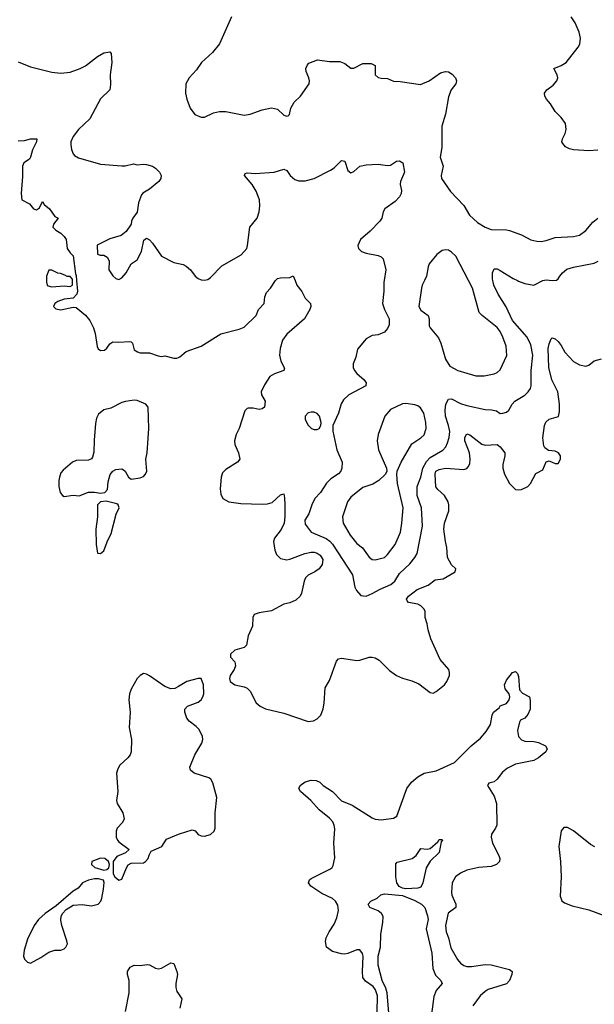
# Model space of a CAD drawing. Header units: inches. Extents: x 1682530 to 1839546, y 640742 to 791647.
# Tile 755 of 923: x 1758959 to 1762726, y 735254 to 741711. Entities that reach past the tile are written whole.
import ezdxf

# ---------------------------------------------------------------- set-up
doc = ezdxf.new("R2010")
doc.units = ezdxf.units.IN
doc.header["$MEASUREMENT"] = 0
for name, color, linetype in [('B7753', 7, 'Continuous'), ('B7754', 7, 'Continuous'), ('B7763', 7, 'Continuous'), ('B7764', 7, 'Continuous')]:
    doc.layers.add(name, color=color, linetype=linetype)

msp = doc.modelspace()

# ---------------------------------------------------------------- linework, layer by layer
at = {"layer": 'B7753', "color": 5}
for points, elevation in [([(1759134.8, 740000), (1759134.8, 739990), (1759138.8, 739970), (1759145.1, 739965.1), (1759170, 739959.1), (1759250, 739966), (1759290, 739962), (1759306, 739970), (1759306, 740000)], 720), ([(1759332.7, 740000), (1759338.4, 739930), (1759334.6, 739910), (1759310, 739884.8), (1759250, 739877.6), (1759210, 739862.2), (1759190.2, 739850), (1759180.2, 739830), (1759195.3, 739815.3), (1759230, 739808.8), (1759310, 739824.9), (1759330, 739823.6), (1759390, 739773.1), (1759418.4, 739738.4), (1759443, 739690), (1759453.4, 739653.4), (1759466.7, 739566.7), (1759473.4, 739553.4), (1759490, 739542.6), (1759515.4, 739544.6), (1759530, 739556.3), (1759550, 739584.9), (1759570, 739598), (1759610, 739595.3), (1759680.5, 739600.5), (1759690, 739599.1), (1759699.1, 739590), (1759710, 739546), (1759732.5, 739532.5), (1759750, 739527.3), (1759810, 739525.5), (1759866.2, 739506.2), (1759890, 739502), (1759910, 739506.8), (1759970, 739491.3), (1759990, 739491.3), (1760000, 739496.2)], 720), ([(1760000, 737338.4), (1759975.6, 737324.4), (1759950, 737323), (1759910, 737338), (1759810, 737408.4), (1759790, 737419.1), (1759770, 737422.4), (1759749.2, 737410.8), (1759728.5, 737390), (1759690, 737321.2), (1759680.3, 737290), (1759675.6, 737250), (1759683.6, 737170), (1759677, 737070), (1759692.2, 736990), (1759690.4, 736910), (1759683.8, 736890), (1759669, 736871), (1759616.7, 736823.3), (1759602, 736798), (1759593.4, 736770), (1759602.3, 736650), (1759593.1, 736590), (1759598.9, 736570), (1759634.9, 736510), (1759644.9, 736470), (1759633.4, 736446.6), (1759598.4, 736410), (1759592.2, 736390), (1759592.7, 736350), (1759600.5, 736330), (1759610, 736320.5), (1759678, 736270), (1759652.2, 736247.8), (1759597, 736223), (1759573.1, 736190), (1759572.7, 736110), (1759584, 736090), (1759610, 736067.7), (1759630, 736074.4), (1759658.7, 736150), (1759670, 736168.5), (1759690, 736179.5), (1759770, 736181.5), (1759785.1, 736190), (1759800.6, 736210), (1759807.2, 736232.8), (1759821.5, 736258.5), (1759891.8, 736288.2), (1759922.7, 736337.3), (1760000, 736369.6)], 720), ([(1759652.5, 735207.5), (1759676.8, 735330), (1759676.9, 735410), (1759666.6, 735450), (1759666.3, 735470), (1759682.6, 735497.4), (1759709.7, 735510.3), (1759748.1, 735508.1), (1759794.4, 735514.4), (1759810, 735512.7), (1759850, 735490.2), (1759870, 735486.5), (1759890, 735490.2), (1759950, 735527), (1759970, 735522), (1759990.2, 735470), (1759994, 735450), (1759983.2, 735390), (1759983.5, 735363.5), (1759990, 735339.1), (1760000, 735323.8)], 680)]:
    msp.add_lwpolyline(points, dxfattribs=dict(at, elevation=elevation))
at = {"layer": 'B7753', "color": 5, "elevation": 720}
for points in [[(1759710, 739215.1), (1759653.5, 739206.5), (1759630, 739200.7), (1759556.4, 739163.6), (1759510, 739151.6), (1759476.7, 739123.3), (1759462.9, 739097.1), (1759456.5, 739063.5), (1759446.9, 738953.1), (1759445.4, 738874.6), (1759437.2, 738842.8), (1759430, 738832), (1759410, 738822), (1759330, 738819.6), (1759304.9, 738810), (1759243.7, 738756.3), (1759230, 738739.1), (1759219.8, 738710), (1759215.7, 738690), (1759216.8, 738650), (1759225.8, 738610), (1759240.8, 738590), (1759250, 738584.2), (1759310, 738593.4), (1759350, 738589.2), (1759410, 738613.4), (1759450, 738613.4), (1759490, 738605.5), (1759517.2, 738610), (1759534.7, 738630), (1759538.9, 738681.1), (1759551.5, 738728.5), (1759570, 738750.8), (1759590, 738760.7), (1759630, 738764.9), (1759639.5, 738759.5), (1759650.4, 738750.4), (1759673.4, 738710), (1759690, 738698.4), (1759750, 738706), (1759770, 738714.9), (1759783.6, 738730), (1759792, 738750), (1759786.6, 738830), (1759794, 738870), (1759806, 739030), (1759801.6, 739170), (1759786, 739190), (1759730, 739213.3)], [(1759526.7, 738553.3), (1759490, 738549.6), (1759470.4, 738530), (1759468.4, 738450), (1759459, 738370), (1759461.7, 738270), (1759470, 738213.4), (1759490, 738210.5), (1759510, 738228), (1759532.4, 738287.6), (1759558.9, 738341.1), (1759591.2, 738468.8), (1759611.8, 738510), (1759606, 738530), (1759596.2, 738536.2)], [(1759490, 736211.6), (1759433.4, 736190), (1759430.8, 736170), (1759452.4, 736152.4), (1759510, 736134.9), (1759530, 736137.3), (1759542.7, 736150), (1759547.3, 736170), (1759541.6, 736190), (1759517, 736210)], [(1759450, 736077.2), (1759410.9, 736069.1), (1759372, 736050), (1759343.5, 736016.5), (1759310, 735995.1), (1759199.1, 735900.9), (1759126, 735850), (1759083.1, 735810), (1759055.3, 735770), (1759010, 735681.2), (1758988.2, 735610), (1758984.9, 735570), (1758990.5, 735550.5), (1759010, 735530.8), (1759030, 735524.9), (1759098.6, 735561.4), (1759150, 735595.8), (1759190, 735608.2), (1759230, 735608.2), (1759250, 735617.3), (1759262.7, 735630), (1759271.8, 735650), (1759269.5, 735670), (1759235.1, 735770), (1759230, 735806), (1759231.8, 735830), (1759239.5, 735850), (1759263.8, 735876.2), (1759310, 735903.8), (1759370, 735908.4), (1759430, 735898.9), (1759474, 735910), (1759491.5, 735930), (1759497, 735950), (1759509, 736010), (1759512.9, 736052.9), (1759508.7, 736068.7), (1759476.5, 736076.5)]]:
    msp.add_lwpolyline(points, close=True, dxfattribs=at)
at = {"layer": 'B7754', "color": 5}
for points, elevation in [([(1758950, 741434), (1759030, 741400.7), (1759170, 741365.7), (1759230, 741361.1), (1759290, 741367.6), (1759355.1, 741390), (1759390, 741408.9), (1759470, 741470.2), (1759510, 741493.8), (1759550, 741500.4), (1759559.5, 741490), (1759562.6, 741430), (1759553.4, 741350), (1759554.9, 741285.1), (1759550.3, 741250), (1759490, 741192.3), (1759420.3, 741059.7), (1759346, 740990), (1759310, 740945.6), (1759295.2, 740910), (1759294.7, 740890), (1759299.1, 740859.1), (1759310.2, 740830.2), (1759319.3, 740819.3), (1759345.1, 740805.1), (1759490, 740764.2), (1759630, 740752.7), (1759650, 740752.9), (1759706.4, 740766.4), (1759730, 740758), (1759770, 740764), (1759790, 740761.6), (1759830, 740750.4), (1759850, 740737.1), (1759876.3, 740710), (1759887.3, 740690), (1759884, 740670), (1759870.7, 740650), (1759810, 740598.4), (1759767.3, 740572.7), (1759758, 740562), (1759738.8, 740510), (1759730, 740448), (1759701, 740410), (1759691.3, 740390), (1759690.8, 740369.2), (1759658, 740322), (1759624, 740296), (1759550, 740274.5), (1759468, 740232), (1759470, 740174), (1759487.3, 740167.3), (1759510, 740167.3), (1759533.3, 740153.3), (1759546, 740130), (1759544.4, 740070), (1759570, 740030.7), (1759590, 740014), (1759610, 740007.3), (1759630, 740018.8), (1759656.9, 740050), (1759689.4, 740110.6), (1759730, 740136), (1759756.9, 740190), (1759774, 740266), (1759790, 740278), (1759810, 740267.3), (1759830, 740244.9), (1759890, 740160.5), (1759970, 740119.3), (1760000, 740112.1)], 740), ([(1758950, 740915.5), (1758990, 740919.3), (1759030.5, 740930.5), (1759070.8, 740930), (1759070.4, 740910), (1759043, 740857), (1759030.3, 740809.7), (1759023.4, 740796.6), (1758987.3, 740772.7), (1758977.6, 740750), (1758978, 740682), (1758968.1, 740570), (1758973.4, 740530), (1759023.7, 740503.7), (1759050, 740470.8), (1759070, 740464), (1759090, 740478), (1759110, 740518), (1759119.8, 740499.8), (1759154.9, 740470), (1759190, 740421), (1759211, 740410), (1759180.7, 740370), (1759176.3, 740350), (1759195.5, 740330), (1759228.2, 740310), (1759250.4, 740290), (1759263, 740270), (1759271, 740210), (1759290, 740181), (1759310, 740162), (1759324.7, 740044.7), (1759330, 740034), (1759332.7, 740000)], 720), ([(1759306, 740000), (1759306, 740010), (1759290, 740026), (1759270, 740026), (1759256.4, 740036.4), (1759227.3, 740047.3), (1759210, 740048), (1759170, 740068), (1759150, 740068), (1759134.8, 740030), (1759134.8, 740000)], 720)]:
    msp.add_lwpolyline(points, dxfattribs=dict(at, elevation=elevation))
at = {"layer": 'B7763', "color": 5}
for points, elevation in [([(1760000, 739496.2), (1760010, 739501), (1760050, 739534.8), (1760150, 739570.8), (1760278, 739650), (1760398.7, 739681.3), (1760430, 739695.5), (1760509.2, 739770), (1760526, 739810), (1760562, 739850), (1760566.6, 739893.4), (1760578, 739922), (1760602.9, 739950), (1760636.6, 740000)], 720), ([(1760764.3, 740000), (1760775.8, 739970), (1760809.3, 739929.3), (1760830, 739884), (1760866.8, 739850), (1760867.3, 739830), (1760860.7, 739810), (1760825.5, 739750), (1760711.7, 739648.3), (1760683, 739610), (1760666, 739554), (1760662.4, 739510), (1760672.1, 739472.1), (1760695.3, 739424.7), (1760691.3, 739410), (1760630, 739388.4), (1760599.5, 739370), (1760563.4, 739316.6), (1760543.1, 739270), (1760544.4, 739250), (1760568.4, 739210), (1760564, 739170), (1760550, 739158), (1760530, 739154.7), (1760490, 739163.7), (1760457.3, 739162.7), (1760450, 739161.1), (1760435, 739145), (1760397.7, 739030), (1760378.3, 738990), (1760368, 738950), (1760370, 738926), (1760394.3, 738870), (1760402, 738830), (1760388, 738810), (1760310, 738760.5), (1760290, 738738.7), (1760279.2, 738710), (1760273.5, 738633.5), (1760278.7, 738598.7), (1760290.7, 738570), (1760330, 738548.9), (1760410, 738539.3), (1760550, 738532.9), (1760584.5, 738535.5), (1760614.9, 738545.1), (1760670, 738594.9), (1760690, 738600.7), (1760696.2, 738576.2), (1760698, 738530), (1760698.2, 738450), (1760692.7, 738410), (1760673.3, 738366.7), (1760629.2, 738310), (1760623.6, 738290), (1760631.8, 738231.8), (1760643.1, 738203.1), (1760670, 738178), (1760710, 738168.7), (1760730, 738172.2), (1760829.2, 738210), (1760870, 738219.6), (1760890, 738219.1), (1760910, 738213), (1760930, 738198.5), (1760945.8, 738170), (1760941.6, 738138.4), (1760923.7, 738110), (1760895.3, 738090), (1760851.2, 738068.8), (1760832.9, 738050), (1760824.6, 738030), (1760807.9, 737950), (1760797.7, 737930), (1760770, 737905.1), (1760730, 737886.2), (1760690, 737877.4), (1760610, 737833.4), (1760530, 737821.5), (1760495.6, 737810), (1760487.2, 737790), (1760485.1, 737734.9), (1760456.5, 737670), (1760446.4, 737610), (1760430, 737593.6), (1760370, 737576.3), (1760341.1, 737550), (1760341.6, 737530), (1760370, 737501), (1760373.5, 737473.5), (1760365.3, 737450), (1760338.6, 737410), (1760333.8, 737390), (1760338.8, 737370), (1760370, 737350.1), (1760430, 737336.6), (1760450, 737327.4), (1760470, 737307.3), (1760510.7, 737230.7), (1760535.6, 737210), (1760570, 737191.5), (1760690, 737163.5), (1760850, 737109.3), (1760885.9, 737114.1), (1760910, 737126), (1760932.6, 737150), (1760948.8, 737191.2), (1760956.1, 737230), (1760961.4, 737330), (1760990, 737378.2), (1761036.4, 737503.6), (1761050, 737519.1), (1761070, 737523.9), (1761170, 737509.3), (1761190, 737510.2), (1761250, 737530.2), (1761270, 737531.5), (1761290, 737526), (1761316.4, 737510), (1761382.7, 737442.7), (1761430, 737410.3), (1761470, 737392.9), (1761530, 737375.3), (1761575, 737355), (1761650, 737298), (1761670, 737295.5), (1761690, 737306), (1761743.6, 737350), (1761758.7, 737370), (1761776.3, 737410), (1761778, 737430), (1761773.3, 737450), (1761716, 737516), (1761655.6, 737650), (1761636.4, 737710), (1761630.8, 737750), (1761618, 737790), (1761616.8, 737830), (1761610, 737846), (1761590, 737867), (1761570, 737878.3), (1761509, 737890), (1761498.9, 737898.9), (1761495.8, 737910), (1761508.7, 737931.3), (1761566, 737974), (1761638.2, 738001.8), (1761682.9, 738037.1), (1761735.7, 738044.3), (1761815.3, 738090), (1761818, 738110), (1761790, 738136), (1761764.8, 738184.8), (1761759.5, 738250), (1761749.8, 738290), (1761739.8, 738370), (1761744.2, 738410), (1761773.3, 738490), (1761773.6, 738530), (1761767.4, 738550), (1761744.8, 738590), (1761700.5, 738630), (1761688.4, 738648.4), (1761682.1, 738730), (1761688.3, 738750), (1761710, 738761.9), (1761750, 738768.9), (1761870, 738761.5), (1761890, 738768.1), (1761900.4, 738779.6), (1761910, 738797.3), (1761913.5, 738830), (1761907.5, 738870), (1761876.7, 738950), (1761877.5, 738970), (1761890, 738996), (1761910, 738989.2), (1761990, 738928.2), (1762010, 738920.7), (1762090, 738925.8), (1762110, 738910.3), (1762139.3, 738870), (1762140.3, 738850), (1762126.6, 738793.4), (1762127.8, 738770), (1762137.6, 738730), (1762169.4, 738669.4), (1762210, 738630.3), (1762227, 738627), (1762250, 738629.1), (1762290, 738649.1), (1762307.3, 738670), (1762344.1, 738735.9), (1762390, 738758.8), (1762410, 738811), (1762430, 738817.3), (1762470, 738800.7), (1762490, 738801), (1762503.7, 738830), (1762504.5, 738850), (1762491.8, 738870), (1762470, 738880.5), (1762426.2, 738886.2), (1762402.3, 738902.3), (1762395.6, 738915.6), (1762388.2, 738968.2), (1762400.4, 739050), (1762407.7, 739072.3), (1762430, 739090.4), (1762491.5, 739108.5), (1762497.6, 739142.4), (1762499.1, 739190), (1762487.7, 739270), (1762448.4, 739348.4), (1762427.5, 739430), (1762424.5, 739555.5), (1762430, 739586), (1762442.8, 739617.2), (1762450, 739624.9), (1762470, 739618), (1762490, 739600.3), (1762510, 739573.7), (1762532.9, 739530), (1762590, 739468.8), (1762630, 739447.4), (1762670, 739439.5), (1762690, 739446), (1762725.5, 739474.5), (1762772.7, 739487.3)], 720), ([(1761348, 740000), (1761346.3, 739990), (1761346.3, 739930), (1761338.3, 739850), (1761351.6, 739810), (1761382.6, 739750), (1761381.6, 739710), (1761370, 739685.2), (1761350, 739662.7), (1761310, 739644.5), (1761270, 739639.5), (1761230, 739618), (1761174.9, 739550), (1761162.9, 739497.1), (1761145.3, 739454.7), (1761146.4, 739430), (1761154.4, 739410), (1761170.4, 739390), (1761217, 739350), (1761230.3, 739330), (1761228.4, 739310), (1761117.4, 739250), (1761081.5, 739218.5), (1761067.1, 739192.9), (1761049.3, 739130.7), (1761012.4, 739050), (1761012.5, 739012.5), (1761038.7, 738890), (1761073.1, 738810), (1761071.6, 738770), (1761064, 738750), (1761050, 738732.8), (1761000, 738700), (1760970, 738672.1), (1760932.3, 738610), (1760894.2, 738570), (1760874, 738530), (1760855.8, 738470), (1760828.1, 738430), (1760830, 738402), (1760870, 738350.3), (1760968.4, 738308.4), (1760992, 738292), (1761010.5, 738270.5), (1761141, 738070), (1761155.8, 737990), (1761166.7, 737966.7), (1761195.5, 737935.5), (1761230, 737930.4), (1761270, 737947.1), (1761322.5, 737977.5), (1761392.8, 738007.2), (1761418.2, 738030), (1761450, 738079.7), (1761517.2, 738142.8), (1761550, 738183.6), (1761564.8, 738210), (1761599.9, 738390), (1761593.4, 738510), (1761565.2, 738590), (1761565, 738650), (1761589, 738710), (1761603, 738770), (1761626.1, 738813.9), (1761650, 738839.5), (1761732.3, 738887.7), (1761752.4, 738910), (1761765, 738935), (1761774.7, 738970), (1761778.5, 739010), (1761771.4, 739050), (1761751.3, 739110), (1761748.5, 739150), (1761753.3, 739190), (1761770, 739221.5), (1761790, 739223.8), (1761850, 739194.4), (1761890, 739180.8), (1762010, 739153.8), (1762053.2, 739153.2), (1762085.9, 739145.9), (1762110, 739129.1), (1762126, 739130), (1762150, 739137.3), (1762165.2, 739150), (1762187.6, 739190), (1762204.4, 739210), (1762272, 739248), (1762293.7, 739270), (1762307, 739293), (1762312.8, 739310), (1762312.9, 739410), (1762323.6, 739510), (1762310, 739578.7), (1762286.9, 739630), (1762190, 739738), (1762147.7, 739827.7), (1762095.5, 739910), (1762067.8, 739970), (1762060.8, 740000)], 740), ([(1761612.9, 740000), (1761598.7, 739970), (1761593.7, 739950), (1761575.6, 739830), (1761590, 739806), (1761636.4, 739770), (1761643.7, 739750), (1761643.9, 739703.9), (1761650.4, 739690), (1761704.8, 739624.8), (1761719.5, 739590), (1761750, 739484.7), (1761779.5, 739439.5), (1761830.8, 739410), (1761950, 739374.7), (1762004.9, 739375.1), (1762070, 739388.2), (1762090, 739397.6), (1762110, 739415.3), (1762152.3, 739507.7), (1762148.9, 739570), (1762127.8, 739630), (1762110, 739666), (1762090, 739692.8), (1761991, 739771), (1761971.4, 739791.4), (1761928.5, 739950), (1761902.4, 740000)], 760), ([(1762222.2, 740000), (1762230, 739996.2), (1762270, 739981.3), (1762330, 739970.4), (1762387.9, 740000)], 740), ([(1761302.1, 735202.1), (1761304.1, 735310), (1761291, 735350), (1761276.3, 735370), (1761225.6, 735405.6), (1761209.9, 735429.9), (1761206.2, 735470), (1761211.1, 735570), (1761207.3, 735587.3), (1761190, 735611.2), (1761170, 735612.4), (1761110, 735587.1), (1761090, 735582.6), (1761070, 735584.7), (1761010, 735601.6), (1760970, 735629.4), (1760965.2, 735665.2), (1760968.9, 735690), (1760987.3, 735730), (1761019.9, 735780.1), (1761037.9, 735822.1), (1761049.2, 735870), (1761045.2, 735905.2), (1761030.7, 735930), (1761010, 735947.5), (1760940.4, 735980.4), (1760868.4, 736030), (1760852.6, 736050), (1760859.7, 736070), (1760870, 736078.3), (1760996.6, 736143.4), (1761008.5, 736151.5), (1761015.5, 736164.5), (1761025.4, 736214.6), (1761018.8, 736310), (1761025.2, 736405.2), (1761021.5, 736430), (1761011.6, 736450), (1760990, 736475.1), (1760922.4, 736530), (1760867.2, 736590), (1760799.8, 736650), (1760789, 736670), (1760797.9, 736690), (1760830, 736714.1), (1760870, 736724.8), (1760902.5, 736722.5), (1760926.3, 736710), (1760949, 736689), (1761010, 736648.8), (1761068.7, 736588.7), (1761139.9, 736559.9), (1761270, 736476.1), (1761290, 736468.3), (1761330, 736463.5), (1761410, 736474), (1761431, 736489), (1761498.3, 736670), (1761528.4, 736711.6), (1761570, 736745.5), (1761610, 736770.8), (1761690, 736786), (1761810, 736839.7), (1761919.3, 736950), (1761979.5, 737000.5), (1762017.5, 737042.5), (1762046, 737090), (1762057.7, 737150), (1762066.6, 737170), (1762102.4, 737197.6), (1762110, 737210.6), (1762150, 737226), (1762169.2, 737250), (1762173.2, 737270), (1762169.3, 737289.3), (1762142, 737322), (1762136.9, 737350), (1762150, 737379.5), (1762190, 737430.2), (1762210, 737436.1), (1762223.6, 737423.6), (1762230, 737404.7), (1762236.1, 737316.1), (1762255.3, 737295.3), (1762301.3, 737270), (1762306.5, 737246.5), (1762304.9, 737190), (1762290, 737153.6), (1762270, 737131.2), (1762243.4, 737116.6), (1762234.9, 737105.1), (1762223.6, 737050), (1762230.3, 737010), (1762249.3, 736989.3), (1762270, 736980.3), (1762330, 736978.2), (1762361.3, 736970), (1762406.4, 736950), (1762417.6, 736930), (1762408, 736910), (1762360.4, 736870), (1762330, 736853.7), (1762210.8, 736829.2), (1762157.1, 736802.9), (1762124.2, 736775.8), (1762090, 736729.6), (1762070, 736713.3), (1762036, 736704), (1762030, 736698), (1762026.8, 736690), (1762070, 736618.4), (1762085, 736570), (1762086.7, 736430), (1762079.2, 736410), (1762053, 736370), (1762049.3, 736350), (1762059.3, 736310), (1762100.7, 736230), (1762106.5, 736210), (1762105.3, 736190), (1762084.9, 736170), (1762050, 736158.7), (1761970, 736151.8), (1761890, 736132.8), (1761850, 736114.5), (1761817, 736090), (1761795.6, 736050), (1761790.2, 735990), (1761793.4, 735970), (1761819.5, 735910), (1761818, 735890), (1761768.6, 735851.4), (1761751, 735770), (1761755.5, 735730), (1761770.1, 735690), (1761785, 735625), (1761830, 735548.9), (1761850, 735524.6), (1761870, 735508.9), (1761890, 735502.6), (1761922.2, 735502.2), (1762010, 735515.3), (1762050, 735513.2), (1762170, 735482.7), (1762188.5, 735470), (1762186, 735450), (1762170.2, 735410), (1762150.6, 735389.4), (1762030, 735350.7), (1762010, 735338.4), (1761978, 735310), (1761930, 735244.7)], 680), ([(1760000, 736369.6), (1760007.3, 736372.7), (1760090, 736398.8), (1760110, 736391), (1760128.5, 736368.5), (1760150, 736359.2), (1760170, 736357.1), (1760210, 736368), (1760235.3, 736390), (1760240.9, 736410), (1760240.4, 736510), (1760250.8, 736610), (1760225.7, 736705.7), (1760211.6, 736730), (1760199.3, 736739.3), (1760103.7, 736770), (1760079.5, 736790), (1760075.1, 736810), (1760106.9, 736890), (1760154.1, 736965.9), (1760159.2, 736990), (1760157.3, 737010), (1760136.5, 737056.5), (1760116.8, 737076.8), (1760071.1, 737110), (1760056.1, 737130), (1760042.9, 737170), (1760043.1, 737190), (1760060.5, 737210), (1760130, 737236.1), (1760149.7, 737250), (1760161.1, 737270), (1760165.7, 737290), (1760165.1, 737350), (1760150, 737391.1), (1760130, 737391.6), (1760054.9, 737370), (1760000, 737338.4)], 720), ([(1762730, 736286.3), (1762701.7, 736301.7), (1762590, 736392.4), (1762550, 736412.6), (1762525.7, 736414.3), (1762508.3, 736391.7), (1762493.7, 736290), (1762505.7, 736190), (1762509.3, 736090.7), (1762502.7, 735962.7), (1762513.3, 735933.3), (1762530, 735919.3), (1762580.5, 735900.5), (1762690, 735873.4), (1762790, 735836.5)], 720), ([(1761380.8, 735170), (1761367.4, 735330), (1761359.5, 735359.5), (1761335.2, 735410), (1761308.7, 735510), (1761308.4, 735570), (1761324.7, 735630), (1761326.7, 735713.3), (1761340.5, 735790), (1761342.4, 735830), (1761331.1, 735850), (1761310, 735866.6), (1761254, 735890), (1761243.6, 735910), (1761260.9, 735930), (1761302, 735950), (1761327.6, 735972.4), (1761350, 735979.6), (1761470, 735966.9), (1761550, 735935.9), (1761592.8, 735910), (1761614.6, 735890), (1761633.9, 735833.9), (1761637.5, 735810), (1761624.8, 735750), (1761662, 735590), (1761667.8, 735490), (1761686.2, 735446.2), (1761720.3, 735410), (1761728.9, 735390), (1761690, 735345.4), (1761673.6, 735306.4), (1761659.3, 735190)], 660), ([(1760000, 735323.8), (1760022, 735290), (1760010.2, 735230)], 680)]:
    msp.add_lwpolyline(points, dxfattribs=dict(at, elevation=elevation))
for points, elevation in [([(1761490, 739193.6), (1761470, 739191.8), (1761390, 739155.6), (1761352.4, 739110), (1761308.8, 738990), (1761302, 738950), (1761312.4, 738890), (1761364, 738770), (1761366.8, 738750), (1761357.3, 738730), (1761313, 738690), (1761274.2, 738665.8), (1761210, 738643.5), (1761130, 738579.2), (1761108.3, 738550), (1761076.1, 738450), (1761079.3, 738410), (1761125.8, 738330), (1761170, 738276.9), (1761207.5, 738247.5), (1761250, 738186.4), (1761270, 738170.4), (1761290, 738168.9), (1761350, 738184), (1761370, 738203.1), (1761420.2, 738270), (1761454.8, 738350), (1761465, 738410), (1761472.5, 738510), (1761437.2, 738670), (1761431.5, 738728.5), (1761434, 738750), (1761459.6, 738810), (1761529.5, 738930), (1761590, 738968.9), (1761610.6, 738989.4), (1761624.5, 739030), (1761622.5, 739070), (1761609.8, 739129.8), (1761586.4, 739166.4), (1761570, 739178.7), (1761550, 739186)], 760), ([(1760870, 739138), (1760850, 739132.7), (1760831.3, 739110), (1760831, 739090), (1760850, 739052), (1760872, 739030), (1760890, 739022.8), (1760910, 739022.8), (1760922, 739030), (1760933.2, 739050), (1760935.1, 739070), (1760925.2, 739110), (1760910, 739129), (1760890, 739137)], 740), ([(1761490, 736011.6), (1761470, 736015.8), (1761447.4, 736027.4), (1761432.9, 736050), (1761424.8, 736090), (1761424.8, 736175.2), (1761434.2, 736185.8), (1761532.8, 736210), (1761559.3, 736230), (1761590, 736276.5), (1761630, 736271.7), (1761650, 736277), (1761700.9, 736319.1), (1761710, 736334), (1761730, 736334), (1761730.9, 736330.9), (1761721.4, 736318.6), (1761708.9, 736250), (1761650, 736192.8), (1761625, 736150), (1761602, 736050), (1761590, 736023.1), (1761570, 736014.8)], 660)]:
    msp.add_lwpolyline(points, close=True, dxfattribs=dict(at, elevation=elevation))
at = {"layer": 'B7764', "color": 5}
for points, elevation in [([(1760348.9, 741730), (1760268.3, 741551.7), (1760224.3, 741495.7), (1760150.4, 741430), (1760118.3, 741381.7), (1760070, 741329.2), (1760048.2, 741290), (1760045.5, 741230), (1760055.5, 741190), (1760077.3, 741130), (1760107.3, 741090), (1760150, 741070.6), (1760170, 741070.7), (1760230, 741100.7), (1760270, 741107.7), (1760310, 741108), (1760430, 741083.8), (1760470, 741092), (1760550, 741120.5), (1760610, 741133.4), (1760650, 741124), (1760690, 741085.5), (1760710, 741077.3), (1760718.9, 741081.1), (1760729, 741090), (1760736, 741130), (1760758, 741170), (1760799.5, 741210), (1760856.4, 741290), (1760859.1, 741310), (1760855.4, 741330), (1760837, 741370), (1760834.5, 741390), (1760845.1, 741414.9), (1760854.8, 741425.2), (1760911.7, 741448.3), (1760990, 741437.4), (1761057.7, 741437.7), (1761090, 741424.4), (1761130, 741393), (1761150, 741392.7), (1761210, 741423.8), (1761263.8, 741423.8), (1761290.7, 741410), (1761290.5, 741350), (1761310, 741332.7), (1761330, 741326.7), (1761370, 741325.5), (1761410, 741307.3), (1761453.6, 741306.4), (1761586.2, 741286.2), (1761643.7, 741310), (1761718, 741362), (1761750, 741370.3), (1761770, 741368.4), (1761794.3, 741354.3), (1761815.5, 741330), (1761822, 741310), (1761819.1, 741290), (1761788.7, 741251.3), (1761770, 741204), (1761750.4, 741090.4), (1761726.5, 741013.5), (1761727.7, 740872.3), (1761715.6, 740810), (1761735.3, 740750), (1761722, 740690), (1761724.9, 740670), (1761783.8, 740583.8), (1761870, 740492.4), (1761908.5, 740428.5), (1761961.3, 740381.3), (1762010.2, 740350.2), (1762050, 740334.3), (1762150, 740333.2), (1762170, 740329.1), (1762250, 740301.1), (1762310, 740267.6), (1762350, 740257.7), (1762377.2, 740257.2), (1762410, 740263.6), (1762470, 740282), (1762590, 740288.9), (1762630, 740298), (1762670, 740328.5), (1762717.6, 740382.4), (1762750, 740410.2)], 760), ([(1762750, 740856.3), (1762690, 740849.8), (1762590, 740858), (1762564.2, 740864.2), (1762538, 740878), (1762519, 740899), (1762514, 740910), (1762517.2, 740930), (1762536.1, 740963.9), (1762542.4, 740990), (1762536.9, 741030), (1762510, 741069.6), (1762470, 741108), (1762438.7, 741158.7), (1762412.6, 741190), (1762402.6, 741210), (1762399.6, 741230), (1762414.5, 741250), (1762457.5, 741282.5), (1762479.7, 741310), (1762486.9, 741330), (1762483.5, 741350), (1762460.9, 741390), (1762510, 741410.2), (1762542.6, 741430), (1762620.7, 741530), (1762631.6, 741550), (1762636.2, 741590), (1762627, 741630), (1762601.6, 741690), (1762574.7, 741730)], 760), ([(1760000, 740112.1), (1760030, 740104.9), (1760050, 740093.7), (1760078.4, 740070), (1760110, 740028), (1760130, 740012.7), (1760150, 740004.9), (1760170, 740003.1), (1760192, 740008), (1760210, 740019.5), (1760284, 740096), (1760412.1, 740167.9), (1760447.6, 740210), (1760453.6, 740230), (1760468.2, 740350), (1760516.3, 740410), (1760529.7, 740450), (1760534.3, 740490), (1760532.4, 740530), (1760510, 740586.6), (1760482.4, 740630), (1760432.7, 740690), (1760438, 740702), (1760450, 740707.3), (1760502.6, 740702.6), (1760628.2, 740711.8), (1760690, 740730.3), (1760710, 740722.4), (1760732, 740690), (1760763.5, 740663.5), (1760790, 740654.6), (1760830, 740653.1), (1760890, 740670.2), (1760996.2, 740723.8), (1761020, 740740), (1761070, 740786.4), (1761090, 740782.8), (1761110, 740721), (1761130, 740706.8), (1761150, 740714.8), (1761190, 740750.7), (1761230, 740759.1), (1761310, 740763), (1761370, 740754), (1761390, 740757.3), (1761430, 740783), (1761450, 740785.5), (1761471.6, 740771.6), (1761482.6, 740710), (1761455.6, 740650), (1761454.3, 740630), (1761462, 740590), (1761459.5, 740570), (1761450.3, 740549.7), (1761421.7, 740518.3), (1761354, 740470), (1761341.6, 740450), (1761332.4, 740410), (1761320.4, 740390), (1761256.3, 740323.7), (1761192.7, 740270), (1761177, 740230), (1761180.5, 740210), (1761200.7, 740190), (1761230, 740179.5), (1761310, 740163.7), (1761330, 740154.9), (1761342.3, 740142.3), (1761360.2, 740070), (1761348, 740000)], 740), ([(1761902.4, 740000), (1761819.2, 740159.2), (1761790, 740187.3), (1761770, 740199.6), (1761750, 740201.6), (1761730, 740196.3), (1761693.4, 740170), (1761644.4, 740110), (1761637, 740090), (1761627.2, 740030), (1761612.9, 740000)], 760), ([(1762387.9, 740000), (1762390, 740001.1), (1762410, 740004.9), (1762450, 740000.5), (1762477.5, 740002.5), (1762489.4, 740010.6), (1762499.3, 740030), (1762517, 740050), (1762546.2, 740073.8), (1762590, 740088), (1762725.5, 740114.5), (1762752.2, 740127.8)], 740), ([(1762060.8, 740000), (1762058.5, 740010), (1762059.1, 740050), (1762070, 740076.3), (1762090, 740076.5), (1762110, 740066.5), (1762193.8, 740013.8), (1762222.2, 740000)], 740), ([(1760636.6, 740000), (1760638, 740002), (1760650, 740013), (1760670, 740019.1), (1760730, 740021), (1760752, 740032), (1760764.3, 740000)], 720)]:
    msp.add_lwpolyline(points, dxfattribs=dict(at, elevation=elevation))

doc.saveas('drawing.dxf')
